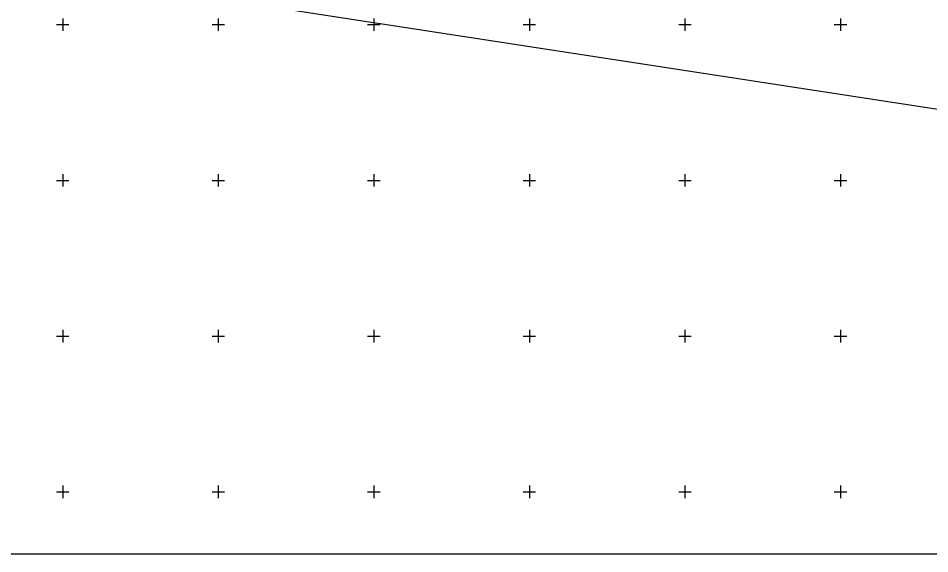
# Model space of a CAD drawing. Extents: x 528816 to 533196, y 6574767 to 6575847.
# Drawn here: x 529685.7 to 529978.7, y 6575030.1 to 6575202 of the extents above; entities that cross this region are included whole.
import ezdxf

# ---------------------------------------------------------------- set-up
doc = ezdxf.new("R2010")
doc.units = 0
for name, color, linetype in [('PIIR', 7, 'Continuous'), ('VORK', 7, 'Continuous'), ('VORMISTUS', 7, 'Continuous')]:
    doc.layers.add(name, color=color, linetype=linetype)

msp = doc.modelspace()

# ---------------------------------------------------------------- linework, layer by layer
at = {"layer": 'PIIR'}
msp.add_lwpolyline([(529689.41, 6575261.83), (529907.91, 6575279.93), (529985.43, 6575273.12), (530063.81, 6575254.65), (530152.8, 6575230.08), (530078.21, 6575187.38), (530050.37, 6575162.12), (529690.98, 6575217.4)], close=True, dxfattribs=at)
at = {"layer": 'VORK'}
for p, q in [((529700, 6575202), (529700, 6575198)), ((529750, 6575202), (529750, 6575198)), ((529800, 6575202), (529800, 6575198)), ((529850, 6575202), (529850, 6575198)), ((529900, 6575202), (529900, 6575198)), ((529950, 6575202), (529950, 6575198)), ((529698, 6575200), (529702, 6575200)), ((529748, 6575200), (529752, 6575200)), ((529798, 6575200), (529802, 6575200)), ((529848, 6575200), (529852, 6575200)), ((529898, 6575200), (529902, 6575200)), ((529948, 6575200), (529952, 6575200)), ((529700, 6575152), (529700, 6575148)), ((529750, 6575152), (529750, 6575148)), ((529800, 6575152), (529800, 6575148)), ((529850, 6575152), (529850, 6575148)), ((529900, 6575152), (529900, 6575148)), ((529950, 6575152), (529950, 6575148)), ((529698, 6575150), (529702, 6575150)), ((529748, 6575150), (529752, 6575150)), ((529798, 6575150), (529802, 6575150)), ((529848, 6575150), (529852, 6575150)), ((529898, 6575150), (529902, 6575150)), ((529948, 6575150), (529952, 6575150)), ((529700, 6575102), (529700, 6575098)), ((529750, 6575102), (529750, 6575098)), ((529800, 6575102), (529800, 6575098)), ((529850, 6575102), (529850, 6575098)), ((529900, 6575102), (529900, 6575098)), ((529950, 6575102), (529950, 6575098)), ((529698, 6575100), (529702, 6575100)), ((529748, 6575100), (529752, 6575100)), ((529798, 6575100), (529802, 6575100)), ((529848, 6575100), (529852, 6575100)), ((529898, 6575100), (529902, 6575100)), ((529948, 6575100), (529952, 6575100)), ((529698, 6575050), (529702, 6575050)), ((529700, 6575052), (529700, 6575048)), ((529748, 6575050), (529752, 6575050)), ((529750, 6575052), (529750, 6575048)), ((529798, 6575050), (529802, 6575050)), ((529800, 6575052), (529800, 6575048)), ((529848, 6575050), (529852, 6575050)), ((529850, 6575052), (529850, 6575048)), ((529898, 6575050), (529902, 6575050)), ((529900, 6575052), (529900, 6575048)), ((529948, 6575050), (529952, 6575050)), ((529950, 6575052), (529950, 6575048))]:
    msp.add_line(p, q, dxfattribs=at)
at = {"layer": 'VORMISTUS'}
msp.add_lwpolyline([(530714.07, 6575696.08), (528816.02, 6575696.08), (528816.02, 6575030.12), (530714.07, 6575030.12)], close=True, dxfattribs=at)

doc.saveas('drawing.dxf')
